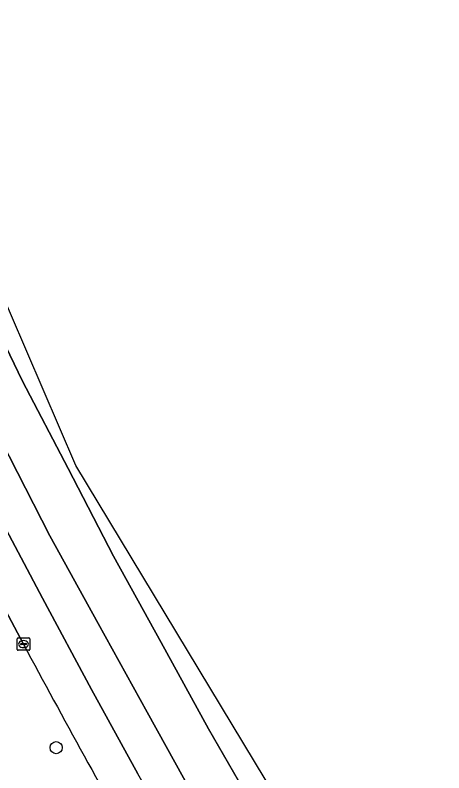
# Model space of a CAD drawing. Extents: x 157692 to 159674, y 381452 to 383291.
# Drawn here: x 159635.2 to 159669.8, y 382554.8 to 382615.9 of the extents above; entities that cross this region are included whole.
import ezdxf

# ---------------------------------------------------------------- set-up
doc = ezdxf.new("R2010")
doc.units = 0
for name, color, linetype in [('IMGEO_Berm_groen', 7, 'Continuous'), ('IMGEO_Boom', 7, 'Continuous'), ('IMGEO_Kolk', 7, 'Continuous'), ('IMGEO_Rijbaan_regionaal_gesloten', 7, 'Continuous')]:
    doc.layers.add(name, color=color, linetype=linetype)

msp = doc.modelspace()

# ---------------------------------------------------------------- linework, layer by layer
at = {"layer": 'IMGEO_Berm_groen'}
msp.add_lwpolyline([(159635.875, 382565.154), (159633.663, 382569.268)], dxfattribs=at)
msp.add_arc((160301.281, 382920.327), 754.263, 208.091875, 209.648534, dxfattribs=at)
at = {"layer": 'IMGEO_Boom'}
msp.add_circle((159638.507, 382556.8), 0.489, dxfattribs=at)
at = {"layer": 'IMGEO_Kolk'}
for p, q in [((159635.376, 382564.725), (159635.376, 382565.577)), ((159635.451, 382565.651), (159636.303, 382565.651)), ((159635.864, 382565.431), (159635.889, 382565.431)), ((159636.377, 382565.577), (159636.377, 382564.725)), ((159635.635, 382565.145), (159635.635, 382565.157)), ((159636.073, 382565.108), (159635.675, 382565.108)), ((159635.678, 382565.194), (159636.076, 382565.194)), ((159635.887, 382564.871), (159635.862, 382564.871)), ((159636.119, 382565.157), (159636.119, 382565.145)), ((159636.303, 382564.651), (159635.451, 382564.651))]:
    msp.add_line(p, q, dxfattribs=at)
for points in [[(159635.376, 382564.725), (159635.376, 382565.577)], [(159635.451, 382565.651), (159636.303, 382565.651)], [(159636.377, 382565.577), (159636.377, 382564.725)], [(159636.303, 382564.651), (159635.451, 382564.651)]]:
    msp.add_lwpolyline(points, dxfattribs=at)
for centre, radius, start, end in [((159635.453, 382565.575), 0.0765, 91.55205, 178.44795), ((159635.453, 382565.575), 0.0765, 91.55205, 178.44795), ((159636.301, 382565.575), 0.0765, 1.55205, 88.44795), ((159636.301, 382565.575), 0.0765, 1.55205, 88.44795), ((159635.453, 382564.727), 0.0765, 181.55205, 268.44795), ((159635.453, 382564.727), 0.0765, 181.55205, 268.44795), ((159635.675, 382565.154), 0.0403, 85.87752, 175.75265), ((159635.672, 382565.144), 0.0366, 178.93798, 274.71019), ((159636.076, 382565.151), 0.043, 264.86636, 352.45326), ((159636.08, 382565.156), 0.0386, 1.73085, 96.63898), ((159636.301, 382564.727), 0.0765, 271.55205, 358.44795), ((159636.301, 382564.727), 0.0765, 271.55205, 358.44795)]:
    msp.add_arc(centre, radius, start, end, dxfattribs=at)
for centre, major_axis, ratio, start_param, end_param in [((159635.863, 382565.151), (-0.387, 0.002), 0.722429, 4.712389, 7.853982), ((159635.888, 382565.151), (-0.39, 0.002), 0.717154, 1.570796, 4.712389)]:
    msp.add_ellipse(centre, major_axis=major_axis, ratio=ratio, start_param=start_param, end_param=end_param, dxfattribs=at)
at = {"layer": 'IMGEO_Rijbaan_regionaal_gesloten'}
for points in [[(159669.759, 382530.382), (159640.088, 382579.566), (159624.264, 382616.336), (159615.056, 382637.733), (159520.329, 382931.656)], [(159649.606, 382552.852), (159645.849, 382559.657), (159641.898, 382566.814), (159637.991, 382573.892), (159634.083, 382581.589), (159630.716, 382588.22), (159626.954, 382595.892), (159623.785, 382603.004), (159620.51, 382610.511), (159617.447, 382617.675), (159614.281, 382625.381), (159611.339, 382632.837), (159608.576, 382640.231), (159605.865, 382647.849), (159603.123, 382655.556), (159600.578, 382663.127), (159598.148, 382670.549), (159595.693, 382678.296), (159591.969, 382689.543)], [(159591.969, 382689.543), (159595.693, 382678.296), (159598.148, 382670.549), (159600.578, 382663.127), (159603.123, 382655.556), (159605.865, 382647.849), (159608.576, 382640.231), (159611.339, 382632.837), (159614.281, 382625.381), (159617.447, 382617.675), (159620.51, 382610.511), (159623.785, 382603.004), (159626.954, 382595.892), (159630.716, 382588.22), (159634.083, 382581.589), (159637.991, 382573.892), (159641.898, 382566.814), (159645.849, 382559.657), (159649.606, 382552.852)], [(159654.825, 382551.315), (159650.802, 382558.327), (159646.972, 382565.293), (159643.143, 382572.258), (159639.468, 382579.307), (159635.792, 382586.355), (159632.369, 382593.466), (159628.898, 382600.676), (159625.525, 382608.084), (159622.455, 382615.349), (159619.323, 382622.758), (159616.322, 382630.221), (159613.424, 382637.724), (159612.083, 382641.419), (159609.329, 382649.007), (159606.716, 382656.538), (159602.921, 382667.945), (159597.869, 382683.125)], [(159597.869, 382683.125), (159602.921, 382667.945), (159606.716, 382656.538), (159609.329, 382649.007), (159612.083, 382641.419), (159613.424, 382637.724), (159616.322, 382630.221), (159619.323, 382622.758), (159622.455, 382615.349), (159625.525, 382608.084), (159628.898, 382600.676), (159632.369, 382593.466), (159635.792, 382586.355), (159639.468, 382579.307), (159643.143, 382572.258), (159646.972, 382565.293), (159650.802, 382558.327), (159654.825, 382551.315), (159658.807, 382544.374), (159662.901, 382537.5), (159667.912, 382529.278), (159669.759, 382530.382)], [(159600.107, 382654.426), (159606.825, 382635.862), (159608.078, 382632.057), (159611.542, 382624.054), (159613.098, 382620.178), (159616.228, 382612.617), (159619.415, 382605.254), (159622.809, 382597.7), (159626.331, 382590.351), (159630.014, 382583.081), (159633.697, 382575.811), (159637.395, 382568.85), (159641.363, 382561.486), (159645.079, 382554.692)], [(159645.769, 382547.209), (159649.911, 382540.061), (159659.458, 382524.223), (159662.032, 382525.762), (159657.276, 382533.744), (159652.995, 382540.928), (159649.051, 382547.721), (159645.079, 382554.692), (159641.363, 382561.486), (159637.395, 382568.85), (159633.697, 382575.811), (159630.014, 382583.081), (159626.331, 382590.351), (159622.809, 382597.7), (159619.415, 382605.254), (159616.228, 382612.617), (159613.098, 382620.178), (159611.542, 382624.054), (159608.078, 382632.057)], [(159633.663, 382569.268), (159635.875, 382565.154)]]:
    msp.add_lwpolyline(points, dxfattribs=at)
msp.add_arc((160301.281, 382920.327), 754.263, 208.091875, 209.648534, dxfattribs=at)

doc.saveas('drawing.dxf')
